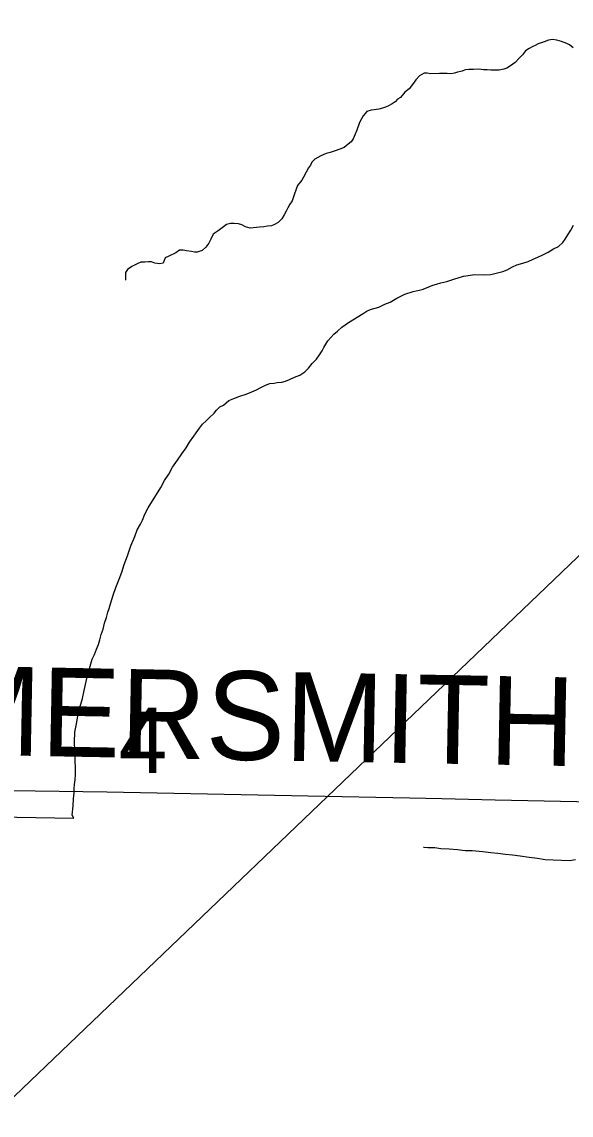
# Model space of a CAD drawing. Extents: x 2.4 to 73.1, y 4.5 to 25.6.
# Drawn here: x 47.284 to 47.4599, y 21.1916 to 21.5419 of the extents above; entities that cross this region are included whole.
import ezdxf

# ---------------------------------------------------------------- set-up
doc = ezdxf.new("R2010")
doc.units = 0
for name, color, linetype in [('GM_X_Minor_River', 7, 'Continuous'), ('GM_X_Section_Text', 7, 'Continuous'), ('GM_X_Township_Road', 7, 'Continuous'), ('GM_X_Township_Road_Text', 7, 'Continuous')]:
    doc.layers.add(name, color=color, linetype=linetype)

msp = doc.modelspace()

# ---------------------------------------------------------------- linework, layer by layer
at = {"layer": 'GM_X_Minor_River'}
for points in [[(46.60122, 20.30202), (46.61067, 20.55521), (47.78988, 21.68452)], [(47.46053, 21.53354), (47.45942, 21.53452), (47.45848, 21.53492), (47.45679, 21.53554), (47.45528, 21.53596), (47.45395, 21.53618), (47.45262, 21.53602), (47.45128, 21.53549), (47.45032, 21.53513), (47.44936, 21.53478), (47.4484, 21.53423), (47.44744, 21.53388), (47.44648, 21.53333), (47.44532, 21.5326), (47.44433, 21.5313), (47.44336, 21.53037), (47.442, 21.52888), (47.44045, 21.52778), (47.43929, 21.52706), (47.43833, 21.5267), (47.4368, 21.52636), (47.43585, 21.52638), (47.43415, 21.52643), (47.43301, 21.52645), (47.43187, 21.52648), (47.43035, 21.52671), (47.42864, 21.52656), (47.42712, 21.5266), (47.42598, 21.52644), (47.42502, 21.52609), (47.42349, 21.52575), (47.42253, 21.52539), (47.42139, 21.52523), (47.42025, 21.52526), (47.4193, 21.52528), (47.41779, 21.52532), (47.41493, 21.5252), (47.4138, 21.52542), (47.41285, 21.52545), (47.41131, 21.52453), (47.41014, 21.52324), (47.40915, 21.52174), (47.40798, 21.52044), (47.40662, 21.51934), (47.40525, 21.51766), (47.40428, 21.51712), (47.4035, 21.51619), (47.40254, 21.51564), (47.40138, 21.51491), (47.40042, 21.51456), (47.39946, 21.5142), (47.39832, 21.51385), (47.39679, 21.5137), (47.39584, 21.51353), (47.3945, 21.51319), (47.39332, 21.5117), (47.39273, 21.51076), (47.39213, 21.50964), (47.39131, 21.50719), (47.39071, 21.50588), (47.3901, 21.50437), (47.38951, 21.50344), (47.38854, 21.5027), (47.38718, 21.5016), (47.38584, 21.50106), (47.38431, 21.50053), (47.38277, 21.5), (47.38144, 21.49965), (47.37971, 21.49894), (47.37875, 21.49839), (47.37778, 21.49785), (47.37681, 21.49692), (47.37641, 21.49598), (47.37581, 21.49505), (47.37502, 21.49374), (47.37422, 21.49205), (47.37363, 21.49112)], [(47.37363, 21.49112), (47.37225, 21.48944), (47.37185, 21.48831), (47.37123, 21.48643), (47.37061, 21.48454), (47.36982, 21.48343), (47.36923, 21.4823), (47.36863, 21.48118), (47.36803, 21.48005), (47.36724, 21.47874), (47.36607, 21.47763), (47.36491, 21.4769), (47.36396, 21.47655), (47.36262, 21.47639), (47.36148, 21.47623), (47.36015, 21.47607), (47.3571, 21.47577), (47.35559, 21.47619), (47.35446, 21.47679), (47.35334, 21.4772), (47.35201, 21.47723), (47.35087, 21.47726), (47.34953, 21.47691), (47.34856, 21.47618), (47.34682, 21.47489), (47.34527, 21.47379), (47.34448, 21.47229), (47.34387, 21.47098), (47.34289, 21.46967), (47.34172, 21.46856), (47.34019, 21.46803), (47.33924, 21.46806), (47.3383, 21.46827), (47.33678, 21.4685), (47.33565, 21.46872), (47.33451, 21.46875), (47.33335, 21.46783), (47.33104, 21.46675), (47.32989, 21.46621), (47.32928, 21.46451), (47.32813, 21.46435), (47.32662, 21.46458), (47.32549, 21.46499), (47.32454, 21.46501), (47.3234, 21.46485), (47.32207, 21.46488), (47.32092, 21.46434), (47.31918, 21.46344), (47.31783, 21.46252), (47.31724, 21.46159), (47.31716, 21.45914)], [(47.40409, 21.45335), (47.4066, 21.45459), (47.4093, 21.45545), (47.41217, 21.45612), (47.4141, 21.45682), (47.41565, 21.45753), (47.4168, 21.45787), (47.41814, 21.4582), (47.42006, 21.45871), (47.42237, 21.4594), (47.42545, 21.46043), (47.42908, 21.46089), (47.43194, 21.46079), (47.43423, 21.4609), (47.43633, 21.46141), (47.43807, 21.46192), (47.43942, 21.46244), (47.44116, 21.46334), (47.44251, 21.46405), (47.44443, 21.46456), (47.44616, 21.46507), (47.44771, 21.46578), (47.44926, 21.46649), (47.4508, 21.4672), (47.45255, 21.4681), (47.45429, 21.46918), (47.45584, 21.46989), (47.45721, 21.47117), (47.45801, 21.47229), (47.45881, 21.47359), (47.45981, 21.47508), (47.46063, 21.47677)], [(47.3007, 21.28672), (47.30016, 21.28769), (47.30044, 21.29072), (47.30052, 21.293), (47.30077, 21.2949), (47.30081, 21.29623), (47.30085, 21.29756), (47.30109, 21.29907), (47.30115, 21.30078), (47.30121, 21.30287), (47.3011, 21.30516), (47.30101, 21.30839), (47.30091, 21.31125), (47.30101, 21.31429), (47.30147, 21.31694), (47.30193, 21.3194), (47.30259, 21.32223), (47.30344, 21.32505), (47.30391, 21.3277), (47.30457, 21.33053), (47.30523, 21.33317), (47.30587, 21.33544), (47.30651, 21.3377), (47.30732, 21.33919), (47.30795, 21.34088), (47.30857, 21.34238), (47.309, 21.34389), (47.30943, 21.34559), (47.31006, 21.34728), (47.3105, 21.34917), (47.31113, 21.35105), (47.31157, 21.35275), (47.31198, 21.35387), (47.31241, 21.35538), (47.31326, 21.35821), (47.3141, 21.36065), (47.31514, 21.36328), (47.31597, 21.36554), (47.31681, 21.36798), (47.31785, 21.3708), (47.31891, 21.374), (47.32015, 21.377), (47.32098, 21.37907), (47.32199, 21.38094), (47.3226, 21.38225), (47.32342, 21.38412), (47.32444, 21.38618), (47.32846, 21.3927), (47.32967, 21.39495), (47.33107, 21.39699), (47.33228, 21.39923), (47.33388, 21.40146), (47.33528, 21.40351), (47.33667, 21.40537), (47.33768, 21.40723), (47.33907, 21.40909), (47.33987, 21.41021), (47.34087, 21.41169), (47.34186, 21.41299), (47.34304, 21.41409), (47.34402, 21.41501), (47.34559, 21.41648), (47.34638, 21.41741), (47.34737, 21.41852), (47.34853, 21.41905), (47.35029, 21.42051), (47.35184, 21.42122), (47.35376, 21.42192), (47.35588, 21.42261), (47.35762, 21.42331), (47.35916, 21.42402), (47.36052, 21.42474), (47.36206, 21.42545), (47.36341, 21.42597), (47.36475, 21.42612), (47.36571, 21.42628), (47.36724, 21.42642), (47.36839, 21.42676), (47.36974, 21.42728), (47.37129, 21.42799), (47.37302, 21.4287), (47.37458, 21.42979), (47.37576, 21.43089), (47.37695, 21.43237), (47.37833, 21.43385), (47.37932, 21.43514), (47.38013, 21.43645), (47.38073, 21.43757), (47.38194, 21.43962), (47.38293, 21.44073), (47.38392, 21.44184), (47.38509, 21.44275), (47.38646, 21.44404), (47.3886, 21.44549), (47.39326, 21.44838), (47.39463, 21.44928), (47.39598, 21.44981), (47.39828, 21.45049), (47.40022, 21.45138), (47.40195, 21.45208), (47.40409, 21.45335)], [(46.86811, 21.2943), (47.3007, 21.28672)], [(47.46129, 21.27345), (47.45938, 21.27313), (47.45158, 21.27339), (47.44912, 21.27385), (47.44646, 21.27413), (47.44362, 21.2746), (47.44115, 21.27487), (47.43887, 21.27514), (47.43641, 21.27541), (47.43413, 21.27567), (47.43166, 21.27595), (47.42825, 21.27625), (47.42596, 21.27633), (47.4235, 21.2766), (47.42084, 21.27687), (47.41818, 21.27696), (47.41628, 21.27722), (47.41495, 21.27726), (47.414, 21.27729), (47.41286, 21.27733), (47.41267, 21.27733)]]:
    msp.add_lwpolyline(points, dxfattribs=at)
at = {"layer": 'GM_X_Township_Road'}
for points in [[(47.12039, 21.2977), (47.14307, 21.29758), (47.31123, 21.2952), (47.37571, 21.29394)], [(47.37571, 21.29394), (47.4082, 21.2933), (47.41845, 21.2931), (47.43555, 21.29266), (47.46694, 21.29203), (47.48155, 21.29175), (47.49491, 21.29148), (47.50517, 21.2912), (47.51915, 21.29087), (47.52848, 21.29063), (47.54495, 21.29024), (47.57105, 21.28971), (47.59312, 21.28929), (47.60742, 21.28893), (47.6146, 21.28874)]]:
    msp.add_lwpolyline(points, dxfattribs=at)

# ---------------------------------------------------------------- texts
at = {"layer": 'GM_X_Section_Text'}
msp.add_text('4', height=0.02093, rotation=0, dxfattribs=at).set_placement((47.31498, 21.3012))
at = {"layer": 'GM_X_Township_Road_Text'}
msp.add_text('HAMMERSMITH', height=0.0284091, rotation=358.9155, dxfattribs=at).set_placement((47.17393, 21.30885))

doc.saveas('drawing.dxf')
